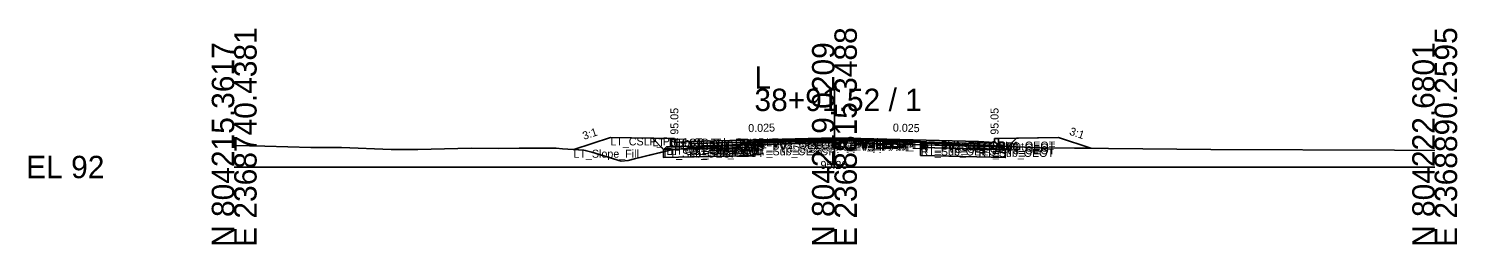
# Model space of a CAD drawing. Extents: x -26 to 8153, y -10 to 9520.
# Drawn here: x 2974.3 to 3152.8, y 5490.3 to 5517.3 of the extents above; entities that cross this region are included whole.
import ezdxf

# ---------------------------------------------------------------- set-up
doc = ezdxf.new("R2010")
doc.units = 0
for name, color, linetype in [('Exist CMT Pavement', 7, 'Continuous'), ('Exist Cross Section Cell', 7, 'Continuous'), ('Exist XS Center Line Elevation Label', 7, 'Continuous'), ('Exist XS Ground Line', 7, 'Continuous'), ('Prop CMT Conc Surface', 7, 'Continuous'), ('Prop CMT Concrete Structures', 7, 'Continuous'), ('Prop CMT Pvmt Course 1', 7, 'Continuous'), ('Prop CMT Pvmt Course 1 CG', 7, 'Continuous'), ('Prop CMT Pvmt Course 1 Wedge', 7, 'Continuous'), ('Prop CMT Pvmt Course 2', 7, 'Continuous'), ('Prop CMT Pvmt Course 2 Wedge', 7, 'Continuous'), ('Prop CMT Pvmt Course 3', 7, 'Continuous'), ('Prop CMT Pvmt Course 3 Wedge', 7, 'Continuous'), ('Prop CMT Pvmt Surface', 7, 'Continuous'), ('Prop CMT Pvmt Wedge Surface 1', 7, 'Continuous'), ('Prop CMT Pvmt Wedge Surface 2', 7, 'Continuous'), ('Prop CMT Pvmt Wedge Surface 3', 7, 'Continuous'), ('Prop CMT Shallow Undercut', 7, 'Continuous'), ('Prop CMT Shallow Undercut Boundary', 7, 'Continuous'), ('Prop CMT Slope Grass', 7, 'Continuous'), ('Prop CMT Subgrade Earthwork', 7, 'Continuous'), ('Prop XS Earthwork Shape', 7, 'Continuous'), ('Prop XS Hydro Elevations', 7, 'Continuous'), ('Prop XS SE Text', 7, 'Continuous'), ('Prop XS Side Slope Text', 7, 'Continuous'), ('Prop XS Subgrade Earthwork', 7, 'Continuous'), ('Scratch_Level_2', 7, 'Continuous'), ('Scratch_Level_5', 7, 'Continuous'), ('Scratch_Level_6', 7, 'Continuous')]:
    doc.layers.add(name, color=color, linetype=linetype)

msp = doc.modelspace()

# ---------------------------------------------------------------- linework, layer by layer
at = {"layer": 'Exist CMT Pavement'}
for p, q in [((3064.96, 5503.04), (3070.64, 5503.17)), ((3070.64, 5503.17), (3075.08, 5503.27)), ((3075.08, 5503.27), (3079.92, 5503.22)), ((3079.92, 5503.22), (3085.77, 5503.07))]:
    msp.add_line(p, q, dxfattribs=at)
at = {"layer": 'Exist Cross Section Cell'}
for p, q in [((3075, 5500), (3075, 5509.8)), ((3000, 5500), (3075, 5500)), ((3075, 5500), (3150, 5500))]:
    msp.add_line(p, q, dxfattribs=at)
at = {"layer": 'Exist XS Ground Line'}
for p, q in [((3000, 5502.69), (3003.84, 5502.62)), ((3003.84, 5502.62), (3009.59, 5502.43)), ((3009.59, 5502.43), (3013.39, 5502.43)), ((3013.39, 5502.43), (3019.61, 5502.17)), ((3054.74, 5502.18), (3060.86, 5502.64)), ((3060.86, 5502.64), (3064.96, 5503.04)), ((3064.96, 5503.04), (3070.64, 5503.17)), ((3070.64, 5503.17), (3075.08, 5503.27)), ((3075.08, 5503.27), (3079.92, 5503.22)), ((3079.92, 5503.22), (3085.77, 5503.07)), ((3085.77, 5503.07), (3085.93, 5502.9)), ((3085.93, 5502.9), (3086.47, 5502.98)), ((3086.47, 5502.98), (3094.71, 5502.66)), ((3094.71, 5502.66), (3100.75, 5502.41)), ((3100.75, 5502.41), (3122.03, 5502.19)), ((3019.61, 5502.17), (3022.94, 5502.21)), ((3022.94, 5502.21), (3029.62, 5502.36)), ((3029.62, 5502.36), (3032.99, 5502.32)), ((3032.99, 5502.32), (3035.62, 5502.36)), ((3035.62, 5502.36), (3040.21, 5502.35)), ((3040.21, 5502.35), (3041.03, 5502.26)), ((3041.03, 5502.26), (3043.67, 5502.09)), ((3043.67, 5502.09), (3044.68, 5501.84)), ((3044.68, 5501.84), (3048.34, 5500.74)), ((3048.34, 5500.74), (3049.22, 5500.82)), ((3049.22, 5500.82), (3050.01, 5501.02)), ((3050.01, 5501.02), (3054.74, 5502.18)), ((3122.03, 5502.19), (3144.99, 5502.1)), ((3144.99, 5502.1), (3150, 5502.06))]:
    msp.add_line(p, q, dxfattribs=at)
at = {"layer": 'Prop CMT Conc Surface'}
for points in [[(3055, 5503.05), (3055, 5503.55), (3054.5, 5503.55)], [(3057, 5503.18), (3055, 5503.05)], [(3093, 5503.18), (3095, 5503.05)], [(3095, 5503.05), (3095, 5503.55), (3095.5, 5503.55)]]:
    msp.add_lwpolyline(points, dxfattribs=at)
at = {"layer": 'Prop CMT Concrete Structures'}
for points in [[(3057, 5503.18), (3055, 5503.05), (3055, 5503.55), (3054.5, 5503.55)], [(3054.5, 5503.55), (3054.5, 5502.53), (3057, 5502.59)], [(3057, 5502.59), (3057, 5503.18)], [(3093, 5503.18), (3095, 5503.05), (3095, 5503.55), (3095.5, 5503.55)], [(3095.5, 5503.55), (3095.5, 5502.53), (3093, 5502.59)], [(3093, 5502.59), (3093, 5503.18)]]:
    msp.add_lwpolyline(points, dxfattribs=at)
at = {"layer": 'Prop CMT Pvmt Course 1'}
for points in [[(3075, 5503.63), (3057, 5503.18)], [(3057, 5503.18), (3057, 5502.93)], [(3057, 5502.93), (3064.96, 5503.12)], [(3064.96, 5503.25), (3075, 5503.5)], [(3064.96, 5503.12), (3064.96, 5503.25)], [(3075, 5503.38), (3075, 5503.63)], [(3075, 5503.63), (3093, 5503.18)], [(3075, 5503.38), (3075, 5503.63)], [(3075, 5503.5), (3075, 5503.38), (3075, 5503.38)], [(3085.77, 5503.23), (3075, 5503.5)], [(3075, 5503.5), (3075, 5503.38), (3075, 5503.38)], [(3085.77, 5503.11), (3085.77, 5503.23)], [(3093, 5502.93), (3085.77, 5503.11)], [(3093, 5503.18), (3093, 5502.93)], [(3093, 5503.18), (3093, 5502.93)]]:
    msp.add_lwpolyline(points, dxfattribs=at)
at = {"layer": 'Prop CMT Pvmt Course 1 CG'}
for points in [[(3057, 5502.59), (3054, 5502.52), (3053.66, 5502.18)], [(3057, 5502.26), (3057, 5502.59)], [(3093, 5502.59), (3096, 5502.52), (3096.34, 5502.18)], [(3093, 5502.26), (3093, 5502.59)], [(3053.66, 5502.18), (3057, 5502.26)], [(3096.34, 5502.18), (3093, 5502.26)]]:
    msp.add_lwpolyline(points, dxfattribs=at)
at = {"layer": 'Prop CMT Pvmt Course 1 Wedge'}
for points in [[(3075, 5503.5), (3064.96, 5503.25)], [(3075, 5503.5), (3085.77, 5503.23)]]:
    msp.add_lwpolyline(points, dxfattribs=at)
at = {"layer": 'Prop CMT Pvmt Course 2'}
for points in [[(3064.96, 5503.12), (3057, 5502.93)], [(3057, 5502.93), (3057, 5502.6)], [(3057, 5502.6), (3064.96, 5502.79)], [(3064.96, 5502.79), (3064.96, 5503.12)], [(3085.77, 5502.78), (3085.77, 5503.11)], [(3085.77, 5503.11), (3093, 5502.93)], [(3093, 5502.6), (3085.77, 5502.78)], [(3093, 5502.93), (3093, 5502.6)], [(3093, 5502.93), (3093, 5502.6)]]:
    msp.add_lwpolyline(points, dxfattribs=at)
at = {"layer": 'Prop CMT Pvmt Course 2 Wedge'}
for points in [[(3075, 5503.38), (3064.96, 5503.12)], [(3075, 5503.38), (3085.77, 5503.11)]]:
    msp.add_lwpolyline(points, dxfattribs=at)
at = {"layer": 'Prop CMT Pvmt Course 3'}
for points in [[(3064.96, 5502.79), (3057, 5502.6)], [(3057, 5502.6), (3057, 5502.26)], [(3057, 5502.26), (3064.96, 5502.46)], [(3064.96, 5502.46), (3064.96, 5502.79)], [(3085.77, 5502.78), (3093, 5502.6)], [(3085.77, 5502.44), (3085.77, 5502.78)], [(3093, 5502.26), (3085.77, 5502.44)], [(3093, 5502.6), (3093, 5502.26)], [(3093, 5502.6), (3093, 5502.26)]]:
    msp.add_lwpolyline(points, dxfattribs=at)
at = {"layer": 'Prop CMT Pvmt Course 3 Wedge'}
for points in [[(3075, 5503.05), (3064.96, 5502.79)], [(3075, 5503.05), (3085.77, 5502.78)]]:
    msp.add_lwpolyline(points, dxfattribs=at)
at = {"layer": 'Prop CMT Pvmt Surface'}
for points in [[(3075, 5503.63), (3057, 5503.18)], [(3075, 5503.63), (3093, 5503.18)]]:
    msp.add_lwpolyline(points, dxfattribs=at)
at = {"layer": 'Prop CMT Pvmt Wedge Surface 1'}
for points in [[(3057, 5502.93), (3057, 5503.18)], [(3064.96, 5503.12), (3057, 5502.93)], [(3075, 5503.5), (3064.96, 5503.25)], [(3064.96, 5503.25), (3064.96, 5503.12)], [(3075, 5503.5), (3085.77, 5503.23)], [(3085.77, 5503.23), (3085.77, 5503.11)], [(3085.77, 5503.11), (3093, 5502.93)], [(3093, 5502.93), (3093, 5503.18)], [(3093, 5502.93), (3093, 5503.18)]]:
    msp.add_lwpolyline(points, dxfattribs=at)
at = {"layer": 'Prop CMT Pvmt Wedge Surface 2'}
for points in [[(3075, 5503.38), (3057, 5502.93)], [(3057, 5502.93), (3057, 5503.18)], [(3075, 5503.38), (3093, 5502.93)], [(3093, 5502.93), (3093, 5503.18)], [(3093, 5502.93), (3093, 5503.18)]]:
    msp.add_lwpolyline(points, dxfattribs=at)
at = {"layer": 'Prop CMT Pvmt Wedge Surface 3'}
for points in [[(3057, 5502.6), (3057, 5503.18)], [(3075, 5503.05), (3057, 5502.6)], [(3075, 5503.05), (3093, 5502.6)], [(3093, 5502.6), (3093, 5503.18)], [(3093, 5502.6), (3093, 5503.18)]]:
    msp.add_lwpolyline(points, dxfattribs=at)
at = {"layer": 'Prop CMT Shallow Undercut'}
for p, q in [((3096.34, 5502.18), (3085.77, 5502.44)), ((3085.77, 5502.44), (3085.77, 5501.44)), ((3085.77, 5501.44), (3096.34, 5501.18)), ((3096.34, 5501.18), (3096.34, 5502.18))]:
    msp.add_line(p, q, dxfattribs=at)
msp.add_lwpolyline([(3055.33, 5502.22), (3064.96, 5502.46), (3064.96, 5501.46), (3053.66, 5501.18), (3053.66, 5501.91), (3054.74, 5502.18)], close=True, dxfattribs=at)
at = {"layer": 'Prop CMT Shallow Undercut Boundary'}
for p, q in [((3064.96, 5502.46), (3064.96, 5501.46)), ((3085.77, 5502.44), (3085.77, 5501.44)), ((3053.66, 5502.18), (3053.66, 5501.18)), ((3053.66, 5501.18), (3064.96, 5501.46)), ((3096.34, 5501.18), (3085.77, 5501.44)), ((3096.34, 5502.18), (3096.34, 5501.18))]:
    msp.add_line(p, q, dxfattribs=at)
at = {"layer": 'Prop CMT Slope Grass'}
for points in [[(3054.5, 5503.55), (3047, 5503.7), (3042.42, 5502.17)], [(3095.5, 5503.55), (3103, 5503.7), (3107.04, 5502.35)]]:
    msp.add_lwpolyline(points, dxfattribs=at)
at = {"layer": 'Prop CMT Subgrade Earthwork'}
for points in [[(3057, 5502.26), (3053.66, 5502.18), (3052.25, 5503.59)], [(3064.96, 5502.46), (3057, 5502.26)], [(3064.96, 5502.46), (3064.97, 5503.04)], [(3085.77, 5502.44), (3085.75, 5503.07)], [(3085.77, 5502.44), (3093, 5502.26)], [(3093, 5502.26), (3096.34, 5502.18), (3097.75, 5503.59)]]:
    msp.add_lwpolyline(points, dxfattribs=at)
at = {"layer": 'Prop XS Earthwork Shape'}
for points in [[(3050.01, 5501.02), (3053.66, 5501.91), (3053.66, 5502.18), (3052.25, 5503.59), (3047, 5503.7), (3042.42, 5502.17), (3043.67, 5502.09), (3044.68, 5501.84), (3048.34, 5500.74), (3049.22, 5500.82)], [(3057, 5502.26), (3055.33, 5502.22), (3054.74, 5502.18), (3053.66, 5501.91), (3053.66, 5501.18), (3064.96, 5501.46), (3064.96, 5502.46)], [(3055.33, 5502.22), (3060.86, 5502.64), (3064.96, 5503.04), (3064.97, 5503.04), (3064.96, 5502.46), (3057, 5502.26)], [(3094.71, 5502.66), (3096.74, 5502.58), (3096.34, 5502.18), (3093, 5502.26), (3085.77, 5502.44), (3085.75, 5503.07), (3085.77, 5503.07), (3085.93, 5502.9), (3086.47, 5502.98)], [(3085.77, 5502.44), (3085.77, 5501.44), (3096.34, 5501.18), (3096.34, 5502.18), (3093, 5502.26)], [(3103, 5503.7), (3107.04, 5502.35), (3100.75, 5502.41), (3096.74, 5502.58), (3097.75, 5503.59)], [(3053.66, 5502.18), (3053.66, 5501.91), (3054.74, 5502.18), (3055.33, 5502.22)]]:
    msp.add_lwpolyline(points, close=True, dxfattribs=at)
at = {"layer": 'Prop XS Subgrade Earthwork'}
for p, q in [((3053.66, 5502.18), (3064.96, 5502.46)), ((3085.77, 5502.44), (3096.34, 5502.18))]:
    msp.add_line(p, q, dxfattribs=at)
at = {"layer": 'Scratch_Level_5'}
for p, q in [((3054.5, 5503.55), (3052.25, 5503.59)), ((3052.25, 5503.59), (3053.66, 5502.18)), ((3053.66, 5502.18), (3054, 5502.52)), ((3054, 5502.52), (3054.5, 5502.53)), ((3054.5, 5502.53), (3054.5, 5503.55)), ((3097.75, 5503.59), (3095.5, 5503.55)), ((3095.5, 5503.55), (3095.5, 5502.53)), ((3095.5, 5502.53), (3096, 5502.52)), ((3096, 5502.52), (3096.34, 5502.18)), ((3096.34, 5502.18), (3097.75, 5503.59))]:
    msp.add_line(p, q, dxfattribs=at)
at = {"layer": 'Scratch_Level_6'}
for p, q in [((3096.34, 5502.18), (3085.77, 5502.44)), ((3085.77, 5502.44), (3085.77, 5501.44)), ((3085.77, 5501.44), (3096.34, 5501.18)), ((3096.34, 5501.18), (3096.34, 5502.18))]:
    msp.add_line(p, q, dxfattribs=at)
msp.add_lwpolyline([(3055.33, 5502.22), (3064.96, 5502.46), (3064.96, 5501.46), (3053.66, 5501.18), (3053.66, 5501.91), (3054.74, 5502.18)], close=True, dxfattribs=at)

# ---------------------------------------------------------------- texts
at = {"layer": 'Exist Cross Section Cell'}
for s, p in [('E 2368740.4381', (3002.8, 5490)), ('E 2368815.3488', (3077.8, 5490)), ('E 2368890.2595', (3152.8, 5490)), ('N 804215.3617', (3000, 5490)), ('N 804219.0209', (3075, 5490)), ('N 804222.6801', (3150, 5490))]:
    msp.add_text(s, height=2.8, rotation=90, dxfattribs=at).set_placement(p)
for s, p in [('L', (3065, 5509.8)), ('38+91.52 / 1', (3065, 5507)), ('EL 92', (2974, 5498.6))]:
    msp.add_text(s, height=2.8, dxfattribs=at).set_placement(p)
at = {"layer": 'Exist XS Center Line Elevation Label'}
msp.add_text('95.26', height=1, dxfattribs=at).set_placement((3073.26, 5499.76))
at = {"layer": 'Prop XS Hydro Elevations'}
for p in [(3055.5, 5504.05), (3095.5, 5504.05)]:
    msp.add_text('95.05', height=1, rotation=90, dxfattribs=at).set_placement(p)
at = {"layer": 'Prop XS SE Text'}
for rotation, p in [(1.4321, (3064.24, 5504.36)), (358.5679, (3082.29, 5504.44))]:
    msp.add_text('0.025', height=1, rotation=rotation, dxfattribs=at).set_placement(p)
at = {"layer": 'Prop XS Side Slope Text'}
for rotation, p in [(18.4349, (3043.71, 5503.39)), (341.5651, (3104.28, 5504.06))]:
    msp.add_text('3:1', height=1, rotation=rotation, dxfattribs=at).set_placement(p)
at = {"layer": 'Scratch_Level_2'}
for s, p in [('LT_CSLP_Pnt', (3047, 5502.7)), ('LT_Sub_Trench_Out_DLT', (3052.25, 5502.59)), ('LT_CG1_Shelf_Out', (3054, 5501.52)), ('LT_CG_Top_BOC', (3054.5, 5502.55)), ('LT_CG_Bot_BOC', (3054.5, 5501.53)), ('LT_CG_Top_Face', (3055, 5502.55)), ('LT_CG_Top_Gut', (3055, 5502.05)), ('LT_PV1_OEOT', (3057, 5502.18)), ('LT_PV2_OEOT', (3057, 5501.93)), ('LT_PV3_OEOT', (3057, 5501.6)), ('LT_CG_Bot_IE', (3057, 5501.59)), ('LT_PV1_OEEOP', (3064.96, 5502.25)), ('LT_PV2_OEEOP', (3064.96, 5502.12)), ('LT_PV_OEEOP_EG', (3064.96, 5502.04)), ('LT_PV3_OEEOP', (3064.96, 5501.79)), ('LT_Sub_OEEOP', (3064.96, 5501.46)), ('LT_PV_Sub_Tie_Out', (3064.97, 5502.04)), ('PV1_PGL', (3075, 5502.63)), ('RT_PV1_IEEOP', (3075, 5502.5)), ('LT_PV1_IEEOP', (3075, 5502.5)), ('RT_PV2_IEEOP', (3075, 5502.38)), ('LT_PV2_IEEOP', (3075, 5502.38)), ('PV2_PGL', (3075, 5502.38)), ('RT_PV_IEEOP_EG', (3075, 5502.26)), ('LT_PV_IEEOP_EG', (3075, 5502.26)), ('RT_PV3_IEEOP', (3075, 5502.05)), ('LT_PV3_IEEOP', (3075, 5502.05)), ('RT_PV_Sub_Tie_Out', (3085.75, 5502.07)), ('RT_PV1_OEEOP', (3085.77, 5502.23)), ('RT_PV2_OEEOP', (3085.77, 5502.11)), ('RT_PV_OEEOP_EG', (3085.77, 5502.07)), ('RT_PV3_OEEOP', (3085.77, 5501.78)), ('RT_Sub_OEEOP', (3085.77, 5501.44)), ('RT_PV1_OEOT', (3093, 5502.18)), ('RT_PV2_OEOT', (3093, 5501.93)), ('RT_PV3_OEOT', (3093, 5501.6)), ('LT_Slope_Fill', (3042.39, 5501.16)), ('LT_Sub_OEOP', (3053.66, 5501.18)), ('LT_Sub_OEOT', (3057, 5501.26)), ('RT_Sub_OEOT', (3093, 5501.26))]:
    msp.add_text(s, height=1, dxfattribs=at).set_placement(p)

doc.saveas('drawing.dxf')
